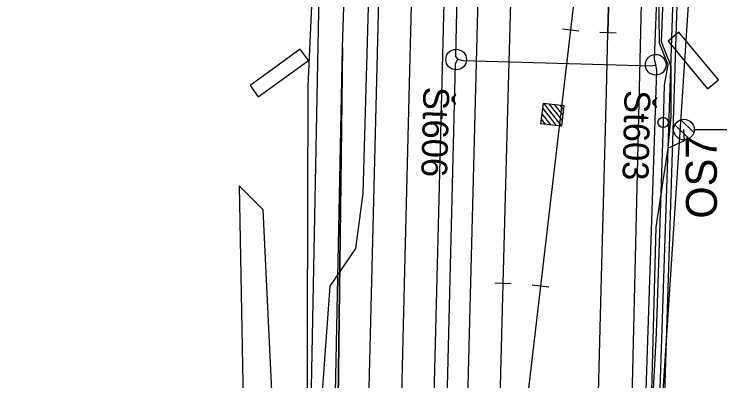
# Model space of a CAD drawing. Extents: x -545736 to -544888, y -1122892 to -1119128.
# Drawn here: x -545151.48 to -545117.33, y -1122517.57 to -1122499.82 of the extents above; entities that cross this region are included whole.
import ezdxf

# ---------------------------------------------------------------- set-up
doc = ezdxf.new("R2010")
doc.units = 0
for name, color, linetype in [('osvětlené plochy-hodnota-obrys', 7, 'Continuous'), ('Vrstva 1 - Koleje', 7, 'Continuous'), ('Vrstva 2 - Vyhybky', 7, 'Continuous'), ('Vrstva 23 - PHS - pozemni - schody - eskalatory', 7, 'Continuous'), ('Vrstva 25', 7, 'Continuous'), ('Vrstva 26', 7, 'Continuous'), ('Vrstva 27', 7, 'Continuous'), ('Vrstva 28 - zabzar', 7, 'Continuous'), ('Vrstva 3 - Lisy - Pocitaci body', 7, 'Continuous'), ('Vrstva 31', 7, 'Continuous'), ('Vrstva 32', 7, 'Continuous'), ('Vrstva 4 - Teren - stezky - prechody - plochy', 7, 'Continuous'), ('Vrstva 43', 7, 'Continuous'), ('Vrstva 44', 7, 'Continuous'), ('Vrstva 49', 7, 'Continuous')]:
    doc.layers.add(name, color=color, linetype=linetype)

msp = doc.modelspace()

# ---------------------------------------------------------------- linework, layer by layer
at = {"layer": 'osvětlené plochy-hodnota-obrys'}
for points in [[(-545134.488, -1122383.09), (-545138.436, -1122585.69), (-545142.696, -1122618.23), (-545150.566, -1122647.812), (-545144.37, -1122649.678)], [(-545136.491, -1122623.942), (-545134.432, -1122610.076), (-545134.432, -1122610.076), (-545130.588, -1122580.54), (-545121.507, -1122539.928), (-545114.985, -1122440.379), (-545107.655, -1122408.436), (-545092.05, -1122405.326)]]:
    msp.add_lwpolyline(points, dxfattribs=at)
at = {"layer": 'Vrstva 1 - Koleje'}
for points in [[(-545124.929, -1122395.843), (-545125.151, -1122407.535), (-545125.374, -1122418.205), (-545125.591, -1122427.418), (-545125.847, -1122437.769), (-545125.869, -1122438.447), (-545125.885, -1122439.151), (-545126.109, -1122447.564), (-545126.386, -1122458.223), (-545126.659, -1122468.582), (-545126.947, -1122479.462), (-545127.148, -1122487.159), (-545127.344, -1122494.655), (-545127.587, -1122503.865), (-545127.83, -1122512.852), (-545128.33, -1122532.079), (-545128.351, -1122532.879)], [(-545122.227, -1122480.729), (-545122.32, -1122481.524), (-545124.556, -1122500.584), (-545126.015, -1122512.98), (-545128.258, -1122532.085), (-545128.351, -1122532.879)], [(-545127.491, -1122606.436), (-545126.409, -1122596.831), (-545125.507, -1122585.879), (-545124.881, -1122574.98), (-545124.42, -1122563.223), (-545124.354, -1122561.161), (-545124.185, -1122555.363), (-545123.884, -1122543.958), (-545123.736, -1122538.389), (-545123.69, -1122536.639), (-545123.368, -1122524.352), (-545123.06, -1122512.551), (-545122.825, -1122503.596), (-545122.749, -1122500.723), (-545122.248, -1122481.529), (-545122.227, -1122480.729)], [(-545132.113, -1122493.06), (-545132.351, -1122502.539), (-545132.576, -1122511.557), (-545132.791, -1122520.224), (-545133.022, -1122529.75), (-545133.182, -1122536.046), (-545133.362, -1122542.952), (-545133.631, -1122553.198), (-545133.835, -1122560.954), (-545133.937, -1122564.862), (-545134.77, -1122584.848), (-545135.963, -1122597.599), (-545136.038, -1122598.395)]]:
    msp.add_lwpolyline(points, dxfattribs=at)
at = {"layer": 'Vrstva 2 - Vyhybky'}
for p, q in [((-545124.953, -1122500.537), (-545124.159, -1122500.631)), ((-545122.349, -1122500.734), (-545123.149, -1122500.712)), ((-545127.43, -1122512.863), (-545128.23, -1122512.841)), ((-545125.618, -1122513.027), (-545126.412, -1122512.933))]:
    msp.add_line(p, q, dxfattribs=at)
for points in [[(-545121.705, -1122460.733), (-545122.206, -1122479.929), (-545122.227, -1122480.729), (-545122.248, -1122481.529), (-545122.749, -1122500.723)], [(-545119.896, -1122460.856), (-545122.134, -1122479.934), (-545122.227, -1122480.729), (-545122.32, -1122481.524), (-545124.556, -1122500.584)], [(-545126.015, -1122512.98), (-545128.258, -1122532.085), (-545128.351, -1122532.879), (-545128.444, -1122533.674), (-545130.677, -1122552.693)], [(-545127.83, -1122512.852), (-545128.33, -1122532.079), (-545128.351, -1122532.879), (-545128.372, -1122533.679), (-545128.87, -1122552.83)]]:
    msp.add_lwpolyline(points, dxfattribs=at)
at = {"layer": 'Vrstva 23 - PHS - pozemni - schody - eskalatory'}
for points in [[(-545117.929, -1122503.433), (-545117.408, -1122503.002), (-545119.318, -1122500.694), (-545119.839, -1122501.125)], [(-545140.067, -1122503.27), (-545139.67, -1122503.816), (-545137.246, -1122502.055), (-545137.644, -1122501.508)]]:
    msp.add_lwpolyline(points, close=True, dxfattribs=at)
at = {"layer": 'Vrstva 25'}
for p, q in [((-545119.22, -1122504.928), (-545118.595, -1122505.547)), ((-545119.51, -1122505.168), (-545118.83, -1122505.842)), ((-545118.572, -1122505.403), (-545115.072, -1122505.389))]:
    msp.add_line(p, q, dxfattribs=at)
msp.add_circle((-545119.072, -1122505.405), 0.5, dxfattribs=at)
msp.add_circle((-545119.072, -1122505.405), 0.5, dxfattribs=at)
at = {"layer": 'Vrstva 26'}
for points in [[(-545119.68, -1122488.49), (-545120.17, -1122501.15), (-545119.71, -1122502.33), (-545119.7, -1122504.78), (-545119.85, -1122506.31), (-545120.44, -1122510.12), (-545120.81, -1122524.13), (-545121.12, -1122536.77), (-545120.62, -1122545.27), (-545120.495, -1122545.884), (-545120.53, -1122546.01), (-545121.1, -1122546), (-545120.82, -1122547.48), (-545120.68, -1122552.06), (-545120.73, -1122555.49), (-545119.81, -1122560.36), (-545120.59, -1122565.76), (-545120.92, -1122578.15), (-545121.15, -1122584.54), (-545121.23, -1122585.48), (-545121.28, -1122585.86), (-545121.286, -1122586.03)], [(-545138.229, -1122568.031), (-545137.937, -1122566.657), (-545138.015, -1122564.603), (-545138.832, -1122563.727), (-545139.297, -1122562.807), (-545139.509, -1122560.192), (-545139.746, -1122552.512), (-545138.721, -1122548.343), (-545137.938, -1122543.312), (-545136.85, -1122534.793), (-545136.864, -1122531.996), (-545136.831, -1122528.647), (-545137.221, -1122526.243), (-545137.59, -1122523.973), (-545137.332, -1122522.241), (-545137.098, -1122519.747), (-545136.605, -1122518.752), (-545136.193, -1122512.982), (-545134.952, -1122511.155), (-545134.594, -1122508.496), (-545134.254, -1122496.631)], [(-545119.85, -1122506.31), (-545119.04, -1122505.93), (-545119.072, -1122505.405)]]:
    msp.add_lwpolyline(points, dxfattribs=at)
at = {"layer": 'Vrstva 27'}
msp.add_line((-545120.077, -1122505.035), (-545120.083, -1122505.085), dxfattribs=at)
msp.add_circle((-545120.08, -1122505.06), 0.25, dxfattribs=at)
at = {"layer": 'Vrstva 28 - zabzar'}
for points in [[(-545139.49, -1122604.09), (-545138.69, -1122597.74), (-545138.27, -1122594.46), (-545137.55, -1122584.26), (-545137.29, -1122574.56), (-545137.31, -1122567.52), (-545137.85, -1122563.63), (-545139.06, -1122562.49), (-545138.96, -1122558.39), (-545139.24, -1122552.83), (-545138.1, -1122548.7), (-545137.31, -1122541.08), (-545136.56, -1122536.26), (-545136.54, -1122531.79), (-545136.53, -1122525.43), (-545137.3, -1122521.01), (-545137.26, -1122503.3), (-545136.84, -1122494.09)], [(-545120.32, -1122497.45), (-545120.28, -1122501.2), (-545119.86, -1122502.26), (-545120.03, -1122503.25), (-545120.08, -1122505.06), (-545120.41, -1122515.25), (-545120.88, -1122524.03), (-545121.29, -1122538.53), (-545121.33, -1122539.85), (-545121.51, -1122544.9), (-545121.56, -1122547.09), (-545121.86, -1122555.28), (-545121.79, -1122557.35), (-545121.55, -1122561.65), (-545121.74, -1122562.94), (-545123.21, -1122562.82), (-545125.72, -1122562.65), (-545126.7, -1122562.41), (-545126.77, -1122563.06), (-545126.93, -1122574.21), (-545127.34, -1122580.8), (-545127.46, -1122581.87)]]:
    msp.add_lwpolyline(points, dxfattribs=at)
at = {"layer": 'Vrstva 3 - Lisy - Pocitaci body'}
for p, q in [((-545125.875, -1122504.127), (-545124.998, -1122505.237)), ((-545125.906, -1122504.39), (-545125.261, -1122505.206)), ((-545125.612, -1122504.158), (-545124.967, -1122504.973)), ((-545125.348, -1122504.189), (-545124.936, -1122504.71)), ((-545125.085, -1122504.22), (-545124.906, -1122504.447)), ((-545125.937, -1122504.654), (-545125.525, -1122505.175)), ((-545125.968, -1122504.917), (-545125.788, -1122505.144))]:
    msp.add_line(p, q, dxfattribs=at)
msp.add_lwpolyline([(-545124.882, -1122504.243), (-545124.998, -1122505.237), (-545125.991, -1122505.12), (-545125.875, -1122504.127)], close=True, dxfattribs=at)
at = {"layer": 'Vrstva 31'}
msp.add_lwpolyline([(-545139.49, -1122604.09), (-545138.69, -1122597.74), (-545138.27, -1122594.46), (-545137.55, -1122584.26), (-545137.29, -1122574.56), (-545137.31, -1122567.52), (-545137.85, -1122563.63), (-545139.06, -1122562.49), (-545139.24, -1122552.83), (-545138.1, -1122548.7), (-545137.31, -1122541.08), (-545136.56, -1122536.26), (-545136.53, -1122525.43), (-545137.3, -1122521.01), (-545137.26, -1122503.3), (-545136.84, -1122494.09)], dxfattribs=at)
at = {"layer": 'Vrstva 32'}
msp.add_lwpolyline([(-545139.49, -1122604.09), (-545138.2, -1122600.33), (-545138.01, -1122598.42), (-545138.69, -1122597.74), (-545138.27, -1122594.46), (-545137.55, -1122584.26), (-545137.29, -1122574.56), (-545137.31, -1122567.52), (-545137.85, -1122563.63), (-545139.06, -1122562.49), (-545138.96, -1122558.39), (-545139.24, -1122552.83), (-545138.1, -1122548.7), (-545137.31, -1122541.08), (-545136.56, -1122536.26), (-545136.53, -1122525.43), (-545137.3, -1122521.01), (-545137.26, -1122503.3), (-545136.84, -1122494.09)], dxfattribs=at)
msp.add_lwpolyline([(-545139.49, -1122604.09), (-545138.2, -1122600.33), (-545138.01, -1122598.42), (-545138.69, -1122597.74), (-545138.27, -1122594.46), (-545137.55, -1122584.26), (-545137.29, -1122574.56), (-545137.31, -1122567.52), (-545137.85, -1122563.63), (-545139.06, -1122562.49), (-545138.96, -1122558.39), (-545139.24, -1122552.83), (-545138.1, -1122548.7), (-545137.31, -1122541.08), (-545136.56, -1122536.26), (-545136.53, -1122525.43), (-545137.3, -1122521.01), (-545137.26, -1122503.3), (-545136.84, -1122494.09)], dxfattribs=at)
at = {"layer": 'Vrstva 4 - Teren - stezky - prechody - plochy'}
for points in [[(-545122.072, -1122537.394), (-545121.662, -1122521.852), (-545120.987, -1122493.144), (-545120.221, -1122493.122), (-545120.1, -1122491.103), (-545120.938, -1122491.007), (-545120.447, -1122482.376), (-545119.776, -1122482.368), (-545119.577, -1122479.361), (-545120.237, -1122479.324), (-545119.457, -1122470.075), (-545118.588, -1122470.091), (-545118.509, -1122468.05), (-545119.197, -1122468.005), (-545114.315, -1122432.177), (-545111.982, -1122418.3), (-545110.419, -1122409.211)], [(-545122.072, -1122537.394), (-545120.802, -1122537.422), (-545120.268, -1122521.539), (-545120.287, -1122519.886), (-545119.399, -1122493.188), (-545118.777, -1122481.581), (-545118.722, -1122480.14), (-545117.685, -1122467.891), (-545115.387, -1122450.032), (-545115.234, -1122448.677), (-545112.928, -1122432.259), (-545110.499, -1122418.57), (-545109.066, -1122409.783)], [(-545131.786, -1122542.345), (-545131.203, -1122520.18), (-545130.18, -1122479.599), (-545128.528, -1122479.611)], [(-545131.786, -1122542.345), (-545130.929, -1122542.374), (-545130.183, -1122534.298), (-545130.896, -1122534.201), (-545130.72, -1122531.147), (-545130.015, -1122531.16), (-545129.596, -1122522.37), (-545130.437, -1122522.293), (-545130.467, -1122520.259), (-545129.58, -1122520.3), (-545128.528, -1122479.611)], [(-545140.685, -1122611.253), (-545138.752, -1122594.386), (-545137.402, -1122579.893), (-545136.844, -1122561.129), (-545136.511, -1122551.767), (-545135.87, -1122521.211), (-545135.812, -1122519.734), (-545135.589, -1122501.439), (-545134.927, -1122481.492), (-545133.405, -1122481.658)], [(-545120.287, -1122519.886), (-545119.399, -1122493.188), (-545118.777, -1122481.581)], [(-545191.629, -1122723.588), (-545190.606, -1122724.4), (-545183.082, -1122715.247), (-545174.471, -1122703.078), (-545169.188, -1122694.668), (-545163.388, -1122684.3), (-545157.763, -1122672.946), (-545152.235, -1122660.118), (-545147.809, -1122647.698), (-545144.117, -1122635.247), (-545141.561, -1122624.265), (-545139.354, -1122611.942), (-545137.55, -1122598.304), (-545138.381, -1122598.177), (-545138.144, -1122596.165), (-545137.394, -1122596.23), (-545137.164, -1122594.37), (-545136.011, -1122579.974), (-545135.245, -1122551.924), (-545134.376, -1122521.14), (-545133.892, -1122501.709), (-545133.405, -1122481.658)], [(-545126.359, -1122615.637), (-545123.475, -1122595.334), (-545122.576, -1122581.189), (-545122.024, -1122566.306), (-545121.598, -1122558.297), (-545121.821, -1122547.368), (-545120.582, -1122540.764), (-545120.053, -1122538.008), (-545120.048, -1122536.451), (-545120.424, -1122535.984), (-545120.015, -1122521.738), (-545120.268, -1122521.539), (-545120.287, -1122519.886), (-545120.045, -1122519.696), (-545119.214, -1122493.259)], [(-545141.024, -1122611.09), (-545139.933, -1122602.085), (-545139.716, -1122601.069), (-545140.128, -1122600.945), (-545139.688, -1122595.933), (-545139.138, -1122595.855), (-545139.019, -1122594.44), (-545139.197, -1122594.314), (-545138.162, -1122579.754), (-545137.734, -1122569.04), (-545138.855, -1122568.556), (-545138.807, -1122567.496), (-545137.462, -1122567.077), (-545137.179, -1122561.067), (-545136.824, -1122551.814), (-545135.969, -1122521.336), (-545135.87, -1122521.211), (-545135.812, -1122519.734), (-545135.964, -1122519.738), (-545135.589, -1122501.439), (-545135.812, -1122519.734)]]:
    msp.add_lwpolyline(points, dxfattribs=at)
at = {"layer": 'Vrstva 43'}
for centre in [(-545130.093, -1122502.016), (-545120.437, -1122502.27)]:
    msp.add_circle(centre, 0.5, dxfattribs=at)
at = {"layer": 'Vrstva 44'}
for points in [[(-545133.427, -1122599.241), (-545132.083, -1122579.16), (-545130.845, -1122531.562), (-545130.119, -1122502.202), (-545130.021, -1122501.998), (-545129.768, -1122502.059), (-545120.639, -1122502.325), (-545120.437, -1122502.27), (-545120.505, -1122501.979), (-545119.331, -1122472.539), (-545116.186, -1122445.902), (-545109.415, -1122409.043)], [(-545129.666, -1122480.847), (-545130.123, -1122501.867), (-545130.021, -1122501.998)], [(-545121.514, -1122536.426), (-545120.381, -1122502.526), (-545120.437, -1122502.27)]]:
    msp.add_lwpolyline(points, dxfattribs=at)
at = {"layer": 'Vrstva 49'}
for points in [[(-545140.592, -1122508.123), (-545140.363, -1122520.307), (-545141.282, -1122531.19), (-545140.602, -1122544.441), (-545141.591, -1122565.886), (-545139.722, -1122567.402)], [(-545139.722, -1122567.402), (-545138.726, -1122544.307), (-545138.682, -1122531.367), (-545138.904, -1122520.406), (-545139.428, -1122509.283), (-545140.592, -1122508.123)]]:
    msp.add_lwpolyline(points, dxfattribs=at)

# ---------------------------------------------------------------- texts
at = {"layer": 'Vrstva 25'}
msp.add_text('OS7', height=1.5, rotation=90.2339, dxfattribs=at).set_placement((-545117.475, -1122509.71))
at = {"layer": 'Vrstva 43'}
for s, rotation, p in [('Št606', 268.5559, (-545131.673, -1122503.324)), ('Št603', 268.6531, (-545121.943, -1122503.483))]:
    msp.add_text(s, height=1.25, rotation=rotation, dxfattribs=at).set_placement(p)

doc.saveas('drawing.dxf')
